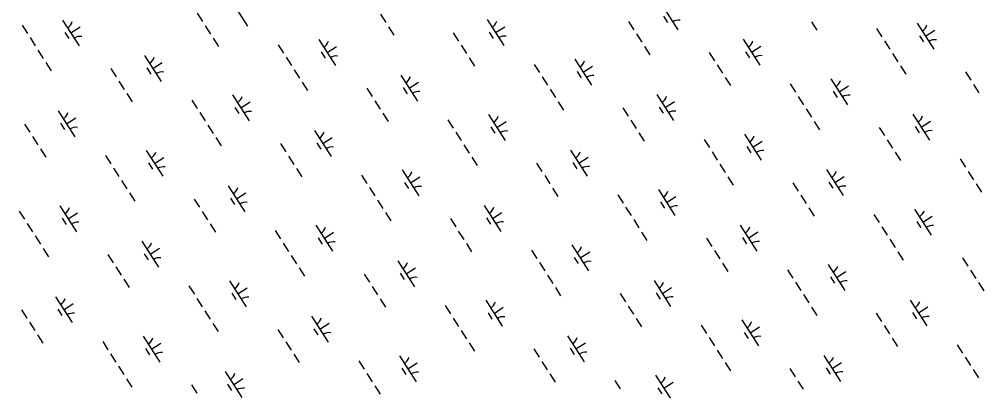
# Model space of a CAD drawing. Extents: x 3962991 to 3983549, y 181631 to 204078.
# Drawn here: x 3969339 to 3970895, y 194913 to 195515 of the extents above; entities that cross this region are included whole.
import ezdxf

# ---------------------------------------------------------------- set-up
doc = ezdxf.new("R2010")
doc.units = 0
doc.layers.add('V-WETL-SWMP', color=7, linetype='Continuous')

msp = doc.modelspace()

# ---------------------------------------------------------------- linework, layer by layer
at = {"layer": 'V-WETL-SWMP'}
for p, q in [((3969682.1, 195546.2), (3969709.1, 195504.1)), ((3970380.1, 195540.3), (3970407, 195498.2)), ((3969627.2, 195524.9), (3969635.8, 195511.4)), ((3969924.6, 195523.1), (3969933.2, 195509.6)), ((3970383.8, 195520.1), (3970390.3, 195510)), ((3969343.1, 195505.5), (3969351.8, 195492)), ((3969409, 195513.9), (3969436, 195471.8)), ((3969422.5, 195492.9), (3969437.7, 195502.6)), ((3969640.1, 195504.7), (3969648.8, 195491.2)), ((3969937.5, 195502.9), (3969946.2, 195489.4)), ((3970097.6, 195514.5), (3970124.6, 195472.4)), ((3970111.1, 195493.4), (3970126.2, 195503.1)), ((3970327.1, 195511.6), (3970335.8, 195498.1)), ((3970624.1, 195510.8), (3970632.7, 195497.3)), ((3970729.7, 195500.1), (3970738.3, 195486.6)), ((3970795.6, 195508.6), (3970822.5, 195466.5)), ((3969356.1, 195485.3), (3969364.7, 195471.8)), ((3969412.8, 195493.8), (3969419.3, 195483.7)), ((3969653.1, 195484.5), (3969661.7, 195471)), ((3970042.7, 195493.2), (3970051.3, 195479.7)), ((3970101.3, 195494.3), (3970107.8, 195484.2)), ((3970340.1, 195491.4), (3970348.7, 195477.9)), ((3970799.3, 195488.4), (3970805.8, 195478.3)), ((3970809.1, 195487.5), (3970824.2, 195497.2)), ((3969758.6, 195473.7), (3969767.3, 195460.3)), ((3969824.5, 195482.2), (3969851.5, 195440.1)), ((3969838, 195461.2), (3969853.2, 195470.9)), ((3970055.6, 195473), (3970064.3, 195459.5)), ((3970353, 195471.2), (3970361.7, 195457.7)), ((3970513.1, 195482.7), (3970540.1, 195440.6)), ((3970526.6, 195461.7), (3970541.7, 195471.4)), ((3970742.6, 195479.9), (3970751.3, 195466.4)), ((3969369, 195465.1), (3969377.7, 195451.6)), ((3969542, 195456.4), (3969569, 195414.3)), ((3969771.6, 195453.5), (3969780.2, 195440.1)), ((3969828.3, 195462.1), (3969834.8, 195452)), ((3970458.2, 195461.4), (3970466.8, 195448)), ((3970516.8, 195462.6), (3970523.3, 195452.5)), ((3970755.6, 195459.7), (3970764.2, 195446.2)), ((3969382, 195444.9), (3969390.6, 195431.4)), ((3969555.5, 195435.4), (3969570.7, 195445.1)), ((3970068.6, 195452.7), (3970077.2, 195439.3)), ((3970174.1, 195442), (3970182.8, 195428.6)), ((3970240, 195450.5), (3970267, 195408.4)), ((3970253.5, 195429.5), (3970268.7, 195439.2)), ((3970471.1, 195441.2), (3970479.8, 195427.8)), ((3970768.5, 195439.5), (3970777.2, 195426)), ((3969487.1, 195435.1), (3969495.8, 195421.6)), ((3969545.8, 195436.2), (3969552.3, 195426.1)), ((3969784.5, 195433.3), (3969793.2, 195419.9)), ((3969957.5, 195424.7), (3969984.5, 195382.6)), ((3970243.8, 195430.3), (3970250.3, 195420.2)), ((3970873.7, 195429.7), (3970882.3, 195416.2)), ((3969500.1, 195414.9), (3969508.7, 195401.4)), ((3969797.5, 195413.1), (3969806.1, 195399.7)), ((3969971, 195403.6), (3969986.2, 195413.3)), ((3970187.1, 195421.8), (3970195.7, 195408.4)), ((3970484.1, 195421), (3970492.7, 195407.6)), ((3970589.6, 195410.3), (3970598.3, 195396.8)), ((3970655.5, 195418.8), (3970682.5, 195376.7)), ((3970669, 195397.7), (3970684.2, 195407.5)), ((3970886.6, 195409.5), (3970895.3, 195396)), ((3969513, 195394.7), (3969521.7, 195381.2)), ((3969684.5, 195392.4), (3969711.5, 195350.4)), ((3969902.6, 195403.4), (3969911.3, 195389.9)), ((3969961.3, 195404.5), (3969967.8, 195394.4)), ((3970200.1, 195401.6), (3970208.7, 195388.2)), ((3970373, 195393), (3970400, 195350.9)), ((3970659.3, 195398.6), (3970665.8, 195388.5)), ((3969618.6, 195384), (3969627.2, 195370.5)), ((3969698, 195371.4), (3969713.1, 195381.1)), ((3969915.6, 195383.2), (3969924.2, 195369.7)), ((3970213, 195381.4), (3970221.6, 195367.9)), ((3970386.5, 195371.9), (3970401.7, 195381.6)), ((3970602.6, 195390.1), (3970611.2, 195376.6)), ((3969402, 195366.6), (3969429, 195324.5)), ((3969631.6, 195363.8), (3969640.2, 195350.3)), ((3969688.2, 195372.3), (3969694.7, 195362.2)), ((3969928.5, 195363), (3969937.2, 195349.5)), ((3970100, 195360.7), (3970127, 195318.6)), ((3970318.1, 195371.7), (3970326.8, 195358.2)), ((3970376.8, 195372.8), (3970383.3, 195362.7)), ((3970615.6, 195369.9), (3970624.2, 195356.4)), ((3970788.6, 195361.2), (3970815.5, 195319.1)), ((3969347.1, 195345.3), (3969355.7, 195331.9)), ((3969405.8, 195346.5), (3969412.2, 195336.4)), ((3969415.5, 195345.6), (3969430.7, 195355.3)), ((3970034.1, 195352.3), (3970042.7, 195338.8)), ((3970113.5, 195339.7), (3970128.6, 195349.4)), ((3970331.1, 195351.5), (3970339.7, 195338)), ((3970628.5, 195349.7), (3970637.1, 195336.2)), ((3970802, 195340.2), (3970817.2, 195349.9)), ((3969644.5, 195343.6), (3969653.1, 195330.1)), ((3969817.5, 195334.9), (3969844.5, 195292.8)), ((3970047.1, 195332.1), (3970055.7, 195318.6)), ((3970103.8, 195340.6), (3970110.2, 195330.5)), ((3970344, 195331.3), (3970352.7, 195317.8)), ((3970515.5, 195329), (3970542.5, 195286.9)), ((3970733.6, 195339.9), (3970742.3, 195326.5)), ((3970792.3, 195341.1), (3970798.8, 195331)), ((3969360.1, 195325.1), (3969368.7, 195311.7)), ((3969657.5, 195323.4), (3969666.1, 195309.9)), ((3969762.6, 195313.6), (3969771.2, 195300.1)), ((3969821.3, 195314.7), (3969827.7, 195304.6)), ((3969831, 195313.9), (3969846.2, 195323.6)), ((3970449.6, 195320.5), (3970458.3, 195307.1)), ((3970529, 195308), (3970544.1, 195317.7)), ((3970746.6, 195319.7), (3970755.2, 195306.3)), ((3969373, 195304.9), (3969381.6, 195291.5)), ((3969544.5, 195302.7), (3969571.4, 195260.6)), ((3970060, 195311.8), (3970068.7, 195298.4)), ((3970233, 195303.2), (3970260, 195261.1)), ((3970462.6, 195300.3), (3970471.2, 195286.9)), ((3970519.3, 195308.9), (3970525.7, 195298.7)), ((3970759.6, 195299.5), (3970768.2, 195286.1)), ((3969478.6, 195294.2), (3969487.2, 195280.7)), ((3969548.2, 195282.5), (3969554.7, 195272.4)), ((3969557.9, 195281.6), (3969573.1, 195291.3)), ((3969775.6, 195293.4), (3969784.2, 195279.9)), ((3970073, 195291.6), (3970081.6, 195278.2)), ((3970236.8, 195283), (3970243.3, 195272.9)), ((3970246.5, 195282.1), (3970261.7, 195291.9)), ((3970865.1, 195288.8), (3970873.8, 195275.3)), ((3969491.5, 195274), (3969500.2, 195260.5)), ((3969788.5, 195273.2), (3969797.1, 195259.7)), ((3969960, 195271), (3969986.9, 195228.9)), ((3970178.1, 195281.9), (3970186.7, 195268.4)), ((3970475.5, 195280.1), (3970484.2, 195266.7)), ((3970648.5, 195271.5), (3970675.5, 195229.4)), ((3970878.1, 195268.6), (3970886.7, 195255.1)), ((3969504.5, 195253.8), (3969513.1, 195240.3)), ((3969894.1, 195262.5), (3969902.7, 195249)), ((3969973.5, 195249.9), (3969988.6, 195259.6)), ((3970191.1, 195261.7), (3970199.7, 195248.2)), ((3970488.5, 195259.9), (3970497.1, 195246.5)), ((3970652.3, 195251.3), (3970658.8, 195241.2)), ((3970662, 195250.4), (3970677.2, 195260.1)), ((3969677.5, 195245.1), (3969704.5, 195203)), ((3969907, 195242.3), (3969915.7, 195228.8)), ((3969963.7, 195250.8), (3969970.2, 195240.7)), ((3970204, 195241.5), (3970212.7, 195228)), ((3970375.5, 195239.2), (3970402.5, 195197.1)), ((3970593.6, 195250.2), (3970602.3, 195236.7)), ((3970891, 195248.4), (3970899.7, 195234.9)), ((3969517.4, 195233.6), (3969526.1, 195220.1)), ((3969622.6, 195223.8), (3969631.2, 195210.4)), ((3969681.2, 195225), (3969687.7, 195214.9)), ((3969691, 195224.1), (3969706.1, 195233.8)), ((3969920, 195222.1), (3969928.6, 195208.6)), ((3970309.6, 195230.8), (3970318.2, 195217.3)), ((3970389, 195218.2), (3970404.1, 195227.9)), ((3970606.6, 195230), (3970615.2, 195216.5)), ((3969338.5, 195204.4), (3969347.2, 195191)), ((3969404.4, 195212.9), (3969431.4, 195170.8)), ((3970093, 195213.4), (3970120, 195171.3)), ((3970322.5, 195210.6), (3970331.2, 195197.1)), ((3970379.2, 195219.1), (3970385.7, 195209)), ((3970619.5, 195209.8), (3970628.2, 195196.3)), ((3970791, 195207.5), (3970818, 195165.4)), ((3969408.2, 195192.7), (3969414.7, 195182.6)), ((3969417.9, 195191.9), (3969433.1, 195201.6)), ((3969635.5, 195203.6), (3969644.2, 195190.2)), ((3969932.9, 195201.9), (3969941.6, 195188.4)), ((3970038.1, 195192.1), (3970046.7, 195178.6)), ((3970096.7, 195193.3), (3970103.2, 195183.2)), ((3970106.5, 195192.4), (3970121.6, 195202.1)), ((3970335.5, 195190.4), (3970344.1, 195176.9)), ((3970725.1, 195199), (3970733.7, 195185.6)), ((3970804.5, 195186.5), (3970819.6, 195196.2)), ((3969351.5, 195184.2), (3969360.1, 195170.8)), ((3969648.5, 195183.4), (3969657.1, 195170)), ((3969819.9, 195181.2), (3969846.9, 195139.1)), ((3970508.5, 195181.7), (3970535.5, 195139.6)), ((3970738, 195178.8), (3970746.7, 195165.4)), ((3970794.7, 195187.4), (3970801.2, 195177.3)), ((3969364.5, 195164), (3969373.1, 195150.5)), ((3969754, 195172.7), (3969762.7, 195159.2)), ((3969823.7, 195161), (3969830.2, 195150.9)), ((3969833.4, 195160.1), (3969848.6, 195169.9)), ((3970051, 195171.9), (3970059.7, 195158.4)), ((3970348.4, 195170.1), (3970357.1, 195156.7)), ((3970453.6, 195160.4), (3970462.2, 195146.9)), ((3970512.2, 195161.5), (3970518.7, 195151.4)), ((3970522, 195160.6), (3970537.1, 195170.4)), ((3970751, 195158.6), (3970759.6, 195145.2)), ((3969377.4, 195143.8), (3969386, 195130.3)), ((3969537.4, 195155.4), (3969564.4, 195113.3)), ((3969550.9, 195134.3), (3969566.1, 195144)), ((3969767, 195152.5), (3969775.6, 195139)), ((3970064, 195151.7), (3970072.6, 195138.2)), ((3970235.4, 195149.5), (3970262.4, 195107.4)), ((3969482.5, 195134.1), (3969491.2, 195120.6)), ((3969541.2, 195135.2), (3969547.7, 195125.1)), ((3969780, 195132.3), (3969788.6, 195118.8)), ((3970169.6, 195141), (3970178.2, 195127.5)), ((3970239.2, 195129.3), (3970245.7, 195119.2)), ((3970248.9, 195128.4), (3970264.1, 195138.1)), ((3970466.5, 195140.2), (3970475.2, 195126.7)), ((3970763.9, 195138.4), (3970772.6, 195125)), ((3970869.1, 195128.7), (3970877.7, 195115.2)), ((3969495.5, 195113.9), (3969504.1, 195100.4)), ((3969792.9, 195112.1), (3969801.5, 195098.6)), ((3969953, 195123.6), (3969979.9, 195081.5)), ((3969966.4, 195102.6), (3969981.6, 195112.3)), ((3970182.5, 195120.8), (3970191.1, 195107.3)), ((3970479.5, 195120), (3970488.1, 195106.5)), ((3970650.9, 195117.7), (3970677.9, 195075.7)), ((3969898, 195102.3), (3969906.7, 195088.9)), ((3969956.7, 195103.5), (3969963.2, 195093.4)), ((3970195.5, 195100.6), (3970204.1, 195087.1)), ((3970585.1, 195109.3), (3970593.7, 195095.8)), ((3970654.7, 195097.6), (3970661.2, 195087.5)), ((3970664.4, 195096.7), (3970679.6, 195106.4)), ((3970882, 195108.5), (3970890.7, 195095)), ((3969508.4, 195093.7), (3969517.1, 195080.2)), ((3969614, 195082.9), (3969622.7, 195069.5)), ((3969679.9, 195091.4), (3969706.9, 195049.3)), ((3969693.4, 195070.4), (3969708.5, 195080.1)), ((3969911, 195082.1), (3969919.6, 195068.7)), ((3970208.4, 195080.4), (3970217, 195066.9)), ((3970368.5, 195091.9), (3970395.4, 195049.8)), ((3970382, 195070.9), (3970397.1, 195080.6)), ((3970598, 195089.1), (3970606.6, 195075.6)), ((3970895, 195088.3), (3970903.6, 195074.8)), ((3969397.4, 195065.6), (3969424.4, 195023.5)), ((3969683.7, 195071.3), (3969690.1, 195061.1)), ((3970313.6, 195070.6), (3970322.2, 195057.2)), ((3970372.2, 195071.8), (3970378.7, 195061.7)), ((3970611, 195068.9), (3970619.6, 195055.4)), ((3969410.9, 195044.5), (3969426.1, 195054.3)), ((3969627, 195062.7), (3969635.6, 195049.3)), ((3969924, 195061.9), (3969932.6, 195048.5)), ((3970029.5, 195051.2), (3970038.2, 195037.7)), ((3970095.4, 195059.7), (3970122.4, 195017.6)), ((3970326.5, 195050.4), (3970335.1, 195037)), ((3970623.9, 195048.7), (3970632.6, 195035.2)), ((3970784, 195060.2), (3970810.9, 195018.1)), ((3970797.5, 195039.2), (3970812.6, 195048.9)), ((3969342.5, 195044.3), (3969351.1, 195030.8)), ((3969401.2, 195045.4), (3969407.7, 195035.3)), ((3969639.9, 195042.5), (3969648.6, 195029.1)), ((3969812.9, 195033.9), (3969839.9, 194991.8)), ((3970099.2, 195039.5), (3970105.6, 195029.4)), ((3970108.9, 195038.6), (3970124, 195048.4)), ((3970729.1, 195038.9), (3970737.7, 195025.4)), ((3970787.7, 195040), (3970794.2, 195029.9)), ((3969355.5, 195024.1), (3969364.1, 195010.6)), ((3969652.9, 195022.3), (3969661.5, 195008.9)), ((3969826.4, 195012.8), (3969841.6, 195022.5)), ((3970042.5, 195031), (3970051.1, 195017.5)), ((3970339.5, 195030.2), (3970348.1, 195016.7)), ((3970445, 195019.5), (3970453.7, 195006)), ((3970510.9, 195028), (3970537.9, 194985.9)), ((3970742, 195018.7), (3970750.6, 195005.2)), ((3969368.4, 195003.9), (3969377.1, 194990.4)), ((3969758, 195012.6), (3969766.7, 194999.1)), ((3969816.7, 195013.7), (3969823.2, 195003.6)), ((3970055.4, 195010.8), (3970064.1, 194997.3)), ((3970228.4, 195002.1), (3970255.4, 194960.1)), ((3970514.7, 195007.8), (3970521.1, 194997.7)), ((3970524.4, 195006.9), (3970539.6, 195016.6)), ((3969474, 194993.2), (3969482.6, 194979.7)), ((3969539.9, 195001.6), (3969566.9, 194959.5)), ((3969553.4, 194980.6), (3969568.5, 194990.3)), ((3969771, 194992.4), (3969779.6, 194978.9)), ((3970068.4, 194990.6), (3970077, 194977.1)), ((3970241.9, 194981.1), (3970257.1, 194990.8)), ((3970458, 194999.3), (3970466.6, 194985.8)), ((3970755, 194998.5), (3970763.6, 194985)), ((3970860.5, 194987.8), (3970869.2, 194974.3)), ((3969486.9, 194973), (3969495.6, 194959.5)), ((3969543.6, 194981.5), (3969550.1, 194971.4)), ((3969783.9, 194972.2), (3969792.6, 194958.7)), ((3970173.5, 194980.9), (3970182.2, 194967.4)), ((3970232.2, 194982), (3970238.7, 194971.9)), ((3970470.9, 194979.1), (3970479.6, 194965.6)), ((3969889.5, 194961.4), (3969898.1, 194948)), ((3969955.4, 194969.9), (3969982.4, 194927.8)), ((3969968.9, 194948.9), (3969984, 194958.6)), ((3970186.5, 194960.6), (3970195.1, 194947.2)), ((3970483.9, 194958.9), (3970492.5, 194945.4)), ((3970643.9, 194970.4), (3970670.9, 194928.3)), ((3970657.4, 194949.4), (3970672.6, 194959.1)), ((3970873.5, 194967.6), (3970882.1, 194954.1)), ((3969499.9, 194952.8), (3969508.5, 194939.3)), ((3969672.9, 194944.1), (3969699.9, 194902)), ((3969902.4, 194941.2), (3969911.1, 194927.8)), ((3969959.1, 194949.8), (3969965.6, 194939.7)), ((3970199.4, 194940.4), (3970208.1, 194927)), ((3970589, 194949.1), (3970597.7, 194935.7)), ((3970647.7, 194950.3), (3970654.2, 194940.2)), ((3970886.4, 194947.4), (3970895.1, 194933.9)), ((3969512.8, 194932.5), (3969521.5, 194919.1)), ((3969676.6, 194923.9), (3969683.1, 194913.8)), ((3969686.4, 194923), (3969701.5, 194932.8)), ((3970305, 194929.7), (3970313.6, 194916.3)), ((3970370.9, 194938.2), (3970397.9, 194896.1)), ((3970384.4, 194917.2), (3970399.5, 194926.9)), ((3970602, 194928.9), (3970610.6, 194915.5)), ((3969618, 194922.8), (3969626.6, 194909.3)), ((3969915.4, 194921), (3969924, 194907.6)), ((3970374.6, 194918), (3970381.1, 194907.9))]:
    msp.add_line(p, q, dxfattribs=at)
for centre, start, end in [((3969407.8, 195516.3), 301.8919, 343.4355), ((3970096.4, 195516.8), 301.8919, 343.4355), ((3970408.7, 195496.1), 81.8919, 123.4355), ((3970794.3, 195510.9), 301.8919, 343.4355), ((3969437.6, 195469.8), 81.8919, 123.4355), ((3970126.2, 195470.3), 81.8919, 123.4355), ((3969823.3, 195484.6), 301.8919, 343.4355), ((3970511.9, 195485.1), 301.8919, 343.4355), ((3970824.2, 195464.4), 81.8919, 123.4355), ((3969540.8, 195458.7), 301.8919, 343.4355), ((3969853.1, 195438.1), 81.8919, 123.4355), ((3970541.7, 195438.6), 81.8919, 123.4355), ((3970238.8, 195452.8), 301.8919, 343.4355), ((3969570.6, 195412.2), 81.8919, 123.4355), ((3970268.6, 195406.3), 81.8919, 123.4355), ((3969956.3, 195427), 301.8919, 343.4355), ((3970654.3, 195421.1), 301.8919, 343.4355), ((3969986.1, 195380.5), 81.8919, 123.4355), ((3970684.1, 195374.6), 81.8919, 123.4355), ((3969683.3, 195394.8), 301.8919, 343.4355), ((3970371.8, 195395.3), 301.8919, 343.4355), ((3969400.8, 195369), 301.8919, 343.4355), ((3969713.1, 195348.3), 81.8919, 123.4355), ((3970401.6, 195348.8), 81.8919, 123.4355), ((3970098.8, 195363.1), 301.8919, 343.4355), ((3970787.3, 195363.6), 301.8919, 343.4355), ((3969430.6, 195322.5), 81.8919, 123.4355), ((3969816.3, 195337.2), 301.8919, 343.4355), ((3970128.6, 195316.6), 81.8919, 123.4355), ((3970817.2, 195317.1), 81.8919, 123.4355), ((3970514.3, 195331.3), 301.8919, 343.4355), ((3969543.2, 195305), 301.8919, 343.4355), ((3969846.1, 195290.7), 81.8919, 123.4355), ((3970231.8, 195305.5), 301.8919, 343.4355), ((3970544.1, 195284.8), 81.8919, 123.4355), ((3969573.1, 195258.5), 81.8919, 123.4355), ((3969958.7, 195273.3), 301.8919, 343.4355), ((3970261.6, 195259), 81.8919, 123.4355), ((3970647.3, 195273.8), 301.8919, 343.4355), ((3969676.3, 195247.5), 301.8919, 343.4355), ((3969988.6, 195226.8), 81.8919, 123.4355), ((3970374.3, 195241.6), 301.8919, 343.4355), ((3970677.1, 195227.3), 81.8919, 123.4355), ((3969403.2, 195215.2), 301.8919, 343.4355), ((3969706.1, 195201), 81.8919, 123.4355), ((3970091.8, 195215.7), 301.8919, 343.4355), ((3970404.1, 195195.1), 81.8919, 123.4355), ((3970789.8, 195209.9), 301.8919, 343.4355), ((3969433, 195168.7), 81.8919, 123.4355), ((3969818.7, 195183.5), 301.8919, 343.4355), ((3970121.6, 195169.2), 81.8919, 123.4355), ((3970507.3, 195184), 301.8919, 343.4355), ((3970819.6, 195163.3), 81.8919, 123.4355), ((3969536.2, 195157.7), 301.8919, 343.4355), ((3969848.5, 195137), 81.8919, 123.4355), ((3970234.2, 195151.8), 301.8919, 343.4355), ((3970537.1, 195137.5), 81.8919, 123.4355), ((3969566, 195111.2), 81.8919, 123.4355), ((3969951.7, 195126), 301.8919, 343.4355), ((3970264, 195105.3), 81.8919, 123.4355), ((3970649.7, 195120.1), 301.8919, 343.4355), ((3969981.6, 195079.5), 81.8919, 123.4355), ((3969678.7, 195093.7), 301.8919, 343.4355), ((3970367.2, 195094.3), 301.8919, 343.4355), ((3970679.5, 195073.6), 81.8919, 123.4355), ((3969708.5, 195047.2), 81.8919, 123.4355), ((3970397.1, 195047.8), 81.8919, 123.4355), ((3969396.2, 195067.9), 301.8919, 343.4355), ((3970094.2, 195062), 301.8919, 343.4355), ((3970782.7, 195062.5), 301.8919, 343.4355), ((3969426, 195021.4), 81.8919, 123.4355), ((3970124, 195015.5), 81.8919, 123.4355), ((3970812.6, 195016), 81.8919, 123.4355), ((3969811.7, 195036.2), 301.8919, 343.4355), ((3970509.7, 195030.3), 301.8919, 343.4355), ((3969841.5, 194989.7), 81.8919, 123.4355), ((3969538.7, 195004), 301.8919, 343.4355), ((3970227.2, 195004.5), 301.8919, 343.4355), ((3970539.5, 194983.8), 81.8919, 123.4355), ((3969568.5, 194957.5), 81.8919, 123.4355), ((3970257, 194958), 81.8919, 123.4355), ((3969954.2, 194972.3), 301.8919, 343.4355), ((3970642.7, 194972.8), 301.8919, 343.4355), ((3969671.7, 194946.4), 301.8919, 343.4355), ((3969984, 194925.7), 81.8919, 123.4355), ((3970672.5, 194926.3), 81.8919, 123.4355), ((3970369.7, 194940.5), 301.8919, 343.4355), ((3969701.5, 194899.9), 81.8919, 123.4355)]:
    msp.add_arc(centre, 17.6, start, end, dxfattribs=at)

doc.saveas('drawing.dxf')
